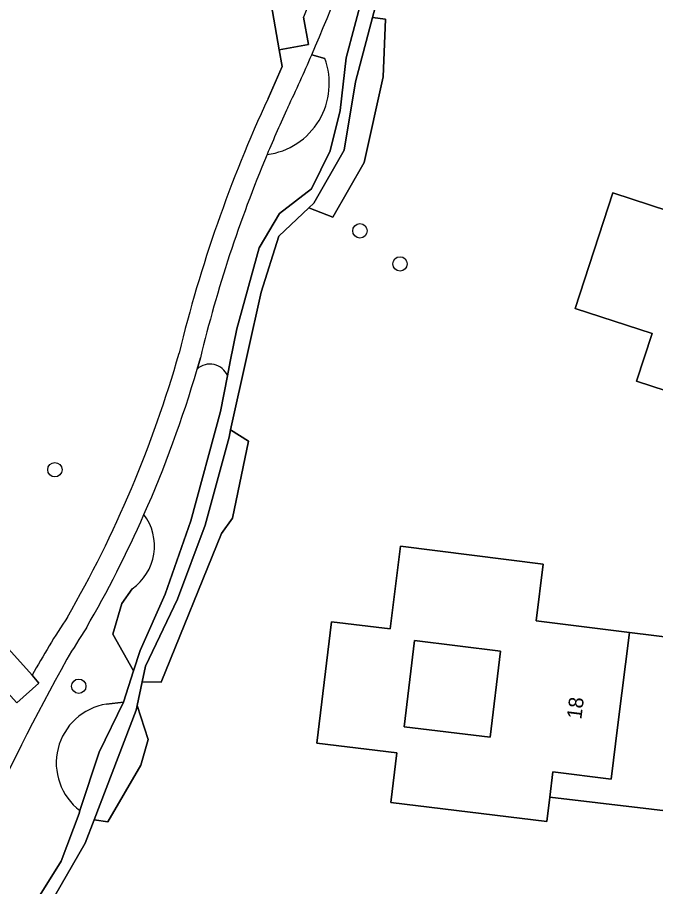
# Model space of a CAD drawing. Extents: x 156661 to 157576, y 383570 to 384425.
# Drawn here: x 156813.8 to 156857.2, y 384172.2 to 384231.3 of the extents above; entities that cross this region are included whole.
import ezdxf

# ---------------------------------------------------------------- set-up
doc = ezdxf.new("R2010")
doc.units = 0
for name, color, linetype in [('IMGEO_Boom', 7, 'Continuous'), ('IMGEO_Erf', 7, 'Continuous'), ('IMGEO_Groenvoorziening', 7, 'Continuous'), ('IMGEO_Pand', 7, 'Continuous'), ('IMGEO_Pand_nummerreeks', 7, 'Continuous'), ('IMGEO_Voetpad_halfverhard', 7, 'Continuous'), ('IMGEO_Voetpad_open', 7, 'Continuous'), ('IMGEO_Waterloop', 7, 'Continuous')]:
    doc.layers.add(name, color=color, linetype=linetype)

msp = doc.modelspace()

# ---------------------------------------------------------------- linework, layer by layer
at = {"layer": 'IMGEO_Boom'}
for centre in [(156837.1, 384216.8), (156839.827, 384214.554), (156816.349, 384200.557), (156817.974, 384185.838)]:
    msp.add_circle(centre, 0.489, dxfattribs=at)
at = {"layer": 'IMGEO_Erf'}
for points in [[(156846.662, 384188.231), (156840.812, 384188.937), (156840.106, 384183.087), (156845.956, 384182.381)], [(156862.225, 384188.659), (156855.43, 384189.495), (156854.647, 384183.209), (156854.186, 384179.514), (156850.228, 384180.007), (156850.013, 384178.291), (156860.187, 384177.083), (156860.435, 384178.797), (156860.969, 384182.483), (156861.466, 384185.786), (156861.796, 384187.367)]]:
    msp.add_lwpolyline(points, close=True, dxfattribs=at)
at = {"layer": 'IMGEO_Groenvoorziening'}
for points in [[(156831.616, 384229.116), (156824.508, 384269.917), (156800.216, 384202.772), (156814.804, 384186.583)], [(156828.716, 384210.129), (156830.24, 384215.642), (156831.625, 384217.97), (156833.801, 384219.665), (156835.071, 384222.245), (156835.75, 384224.973), (156836.17, 384228.564), (156837.292, 384232.838), (156838.564, 384237.073), (156839.854, 384240.248), (156841.423, 384243.231), (156842.1, 384242.749), (156845.554, 384244.392), (156844.786, 384245.686), (156847.611, 384253.916), (156849.958, 384257.099), (156850.54, 384259.056), (156851.427, 384260.941), (156849.604, 384262.282), (156849.716, 384260.981)], [(156838.934, 384234.959), (156837.963, 384231.307), (156838.837, 384231.202), (156838.686, 384227.261), (156837.393, 384221.437), (156835.257, 384217.723), (156833.621, 384218.369), (156831.576, 384216.435), (156830.372, 384212.636), (156829.443, 384208.452), (156828.303, 384203.271), (156829.519, 384202.489), (156828.436, 384197.269), (156827.674, 384196.222), (156823.573, 384186.111), (156822.287, 384186.145), (156821.941, 384184.517), (156822.691, 384182.217), (156822.201, 384180.473), (156819.946, 384176.623), (156819.023, 384176.755), (156818.415, 384175.166), (156813.843, 384167.26)], [(156830.85, 384225.806), (156831.809, 384227.965), (156831.616, 384229.116)], [(156833.822, 384228.765), (156834.713, 384228.526)], [(156834.713, 384228.526), (156833.822, 384228.765)], [(156866.069, 384203.268), (156855.917, 384206.59), (156856.974, 384209.822), (156851.734, 384211.527), (156854.296, 384219.378), (156858.108, 384218.134)], [(156828.095, 384206.952), (156828.283, 384207.916), (156828.716, 384210.129)], [(156826.247, 384208.161), (156826.029, 384207.403)], [(156821.613, 384192.47), (156820.904, 384191.456), (156820.292, 384189.368), (156821.699, 384186.881), (156822.14, 384188.27), (156823.846, 384192.092), (156825.599, 384197.082), (156827.62, 384204.523), (156828.095, 384206.952)], [(156859.745, 384174.109), (156860.187, 384177.083), (156850.013, 384178.291), (156849.805, 384176.629), (156839.204, 384177.937), (156839.62, 384181.311), (156834.165, 384181.975), (156835.167, 384190.214), (156839.154, 384189.729), (156839.855, 384195.355), (156849.56, 384194.146), (156849.079, 384190.286), (156855.43, 384189.495), (156862.225, 384188.659), (156862.308, 384189.069)], [(156819.858, 384184.625), (156821.022, 384184.747), (156821.699, 384186.881), (156820.292, 384189.368), (156820.904, 384191.456), (156821.613, 384192.47)], [(156819.366, 384181.35), (156821.022, 384184.747), (156819.858, 384184.625)], [(156818.056, 384177.384), (156819.366, 384181.35)], [(156815.349, 384171.665), (156816.776, 384173.954), (156817.991, 384177.189), (156818.056, 384177.384)]]:
    msp.add_lwpolyline(points, dxfattribs=at)
for points in [[(156837.963, 384231.307), (156836.801, 384226.936), (156836.02, 384222.287), (156833.962, 384218.691), (156833.621, 384218.369), (156835.257, 384217.723), (156837.393, 384221.437), (156838.686, 384227.261), (156838.837, 384231.202)], [(156828.303, 384203.271), (156828.194, 384202.777), (156826.567, 384196.798), (156824.695, 384191.755), (156822.511, 384187.202), (156822.287, 384186.145), (156823.573, 384186.111), (156827.674, 384196.222), (156828.436, 384197.269), (156829.519, 384202.489)], [(156821.941, 384184.517), (156821.877, 384184.217), (156819.023, 384176.755), (156819.946, 384176.623), (156822.201, 384180.473), (156822.691, 384182.217)]]:
    msp.add_lwpolyline(points, close=True, dxfattribs=at)
for centre, radius, start, end in [((156727.625, 384274.874), 115.774, 336.53027, 341.85237), ((156830.124, 384226.83), 4.892, 277.69358, 20.2811), ((156830.124, 384226.83), 4.892, 277.69358, 20.2811), ((156725.885, 384275.697), 117.699, 334.59028, 336.50005), ((156916.786, 384186.067), 94.68, 155.18307, 166.30609), ((156914.381, 384186.968), 90.638, 155.05513, 157.27502), ((156914.704, 384186.809), 90.997, 157.26134, 166.42932), ((156748.395, 384230.218), 79.435, 330.02658, 344.11901), ((156749.659, 384229.731), 79.567, 336.11335, 343.70292), ((156826.902, 384206.443), 1.297, 23.08992, 132.28153), ((156826.902, 384206.443), 1.297, 23.08992, 132.28153), ((156749.123, 384229.933), 80.139, 329.95101, 336.13663), ((156819.587, 384195.375), 3.541, 304.89091, 37.12183), ((156819.587, 384195.375), 3.541, 304.89091, 37.12183), ((156864.1, 384159.303), 56.341, 146.33883, 151.04061), ((156877.869, 384151.333), 70.751, 147.06083, 149.0885), ((156948.827, 384114.152), 150.8, 150.81819, 160.85094), ((156820.497, 384180.621), 4.054, 99.06238, 232.98804), ((156820.497, 384180.621), 4.054, 99.06238, 232.98804)]:
    msp.add_arc(centre, radius, start, end, dxfattribs=at)
at = {"layer": 'IMGEO_Pand'}
for points in [[(156873.961, 384214.559), (156867.877, 384216.545), (156869.084, 384220.243), (156859.786, 384223.277), (156858.108, 384218.134), (156854.296, 384219.378), (156851.734, 384211.527), (156856.974, 384209.822), (156855.917, 384206.59), (156866.069, 384203.268), (156866.597, 384204.873), (156867.13, 384206.495), (156870.925, 384205.255), (156872.032, 384208.65)], [(156850.013, 384178.291), (156850.228, 384180.007), (156854.186, 384179.514), (156854.647, 384183.209), (156855.43, 384189.495), (156849.079, 384190.286), (156849.56, 384194.146), (156839.855, 384195.355), (156839.154, 384189.729), (156835.167, 384190.214), (156834.165, 384181.975), (156839.62, 384181.311), (156839.204, 384177.937), (156849.805, 384176.629)], [(156845.956, 384182.381), (156840.106, 384183.087), (156840.812, 384188.937), (156846.662, 384188.231)]]:
    msp.add_lwpolyline(points, close=True, dxfattribs=at)
at = {"layer": 'IMGEO_Voetpad_halfverhard'}
for points in [[(156835.205, 384236.254), (156833.252, 384231.321), (156833.596, 384229.48), (156831.616, 384229.116), (156831.809, 384227.965), (156830.85, 384225.806)], [(156826.029, 384207.403), (156826.247, 384208.161)], [(156814.804, 384186.583), (156815.262, 384186.036), (156813.755, 384184.708)]]:
    msp.add_lwpolyline(points, dxfattribs=at)
for centre, radius, start, end in [((156727.625, 384274.874), 115.774, 336.53027, 341.85237), ((156725.885, 384275.697), 117.699, 334.59028, 336.50005), ((156916.786, 384186.067), 94.68, 155.18307, 166.30609), ((156914.381, 384186.968), 90.638, 155.05513, 157.27502), ((156914.704, 384186.809), 90.997, 157.26134, 166.42932), ((156748.395, 384230.218), 79.435, 330.02658, 344.11901), ((156749.659, 384229.731), 79.567, 336.11335, 343.70292), ((156749.123, 384229.933), 80.139, 329.95101, 336.13663), ((156864.1, 384159.303), 56.341, 146.33883, 151.04061), ((156877.869, 384151.333), 70.751, 147.06083, 149.0885), ((156948.827, 384114.152), 150.8, 150.81819, 160.85094)]:
    msp.add_arc(centre, radius, start, end, dxfattribs=at)
at = {"layer": 'IMGEO_Voetpad_open'}
msp.add_lwpolyline([(156768.247, 384114.722), (156783.275, 384156.048), (156803.211, 384159.313), (156803.344, 384159.335), (156804.417, 384159.527), (156804.034, 384161.508), (156784.051, 384158.265), (156799.42, 384200.59), (156813.755, 384184.708), (156815.262, 384186.036), (156814.804, 384186.583), (156800.216, 384202.772), (156824.508, 384269.917), (156831.616, 384229.116), (156833.596, 384229.48), (156833.252, 384231.321)], dxfattribs=at)
at = {"layer": 'IMGEO_Waterloop'}
for points in [[(156813.843, 384167.26), (156818.415, 384175.166), (156819.023, 384176.755), (156821.877, 384184.217), (156821.941, 384184.517), (156822.287, 384186.145), (156822.511, 384187.202), (156824.695, 384191.755), (156826.567, 384196.798), (156828.194, 384202.777), (156828.303, 384203.271), (156829.443, 384208.452), (156830.372, 384212.636), (156831.576, 384216.435), (156833.621, 384218.369), (156833.962, 384218.691), (156836.02, 384222.287), (156836.801, 384226.936), (156837.963, 384231.307), (156838.934, 384234.959)], [(156837.292, 384232.838), (156836.17, 384228.564), (156835.75, 384224.973), (156835.071, 384222.245), (156833.801, 384219.665), (156831.625, 384217.97), (156830.24, 384215.642), (156828.716, 384210.129), (156828.283, 384207.916), (156828.095, 384206.952), (156827.62, 384204.523), (156825.599, 384197.082), (156823.846, 384192.092), (156822.14, 384188.27), (156821.699, 384186.881), (156821.022, 384184.747), (156819.366, 384181.35), (156818.056, 384177.384), (156817.991, 384177.189), (156816.776, 384173.954), (156815.349, 384171.665)]]:
    msp.add_lwpolyline(points, dxfattribs=at)

# ---------------------------------------------------------------- texts
at = {"layer": 'IMGEO_Pand_nummerreeks'}
msp.add_text('18', height=1, rotation=82.93543, dxfattribs=at).set_placement((156852.157, 384183.556))

doc.saveas('drawing.dxf')
